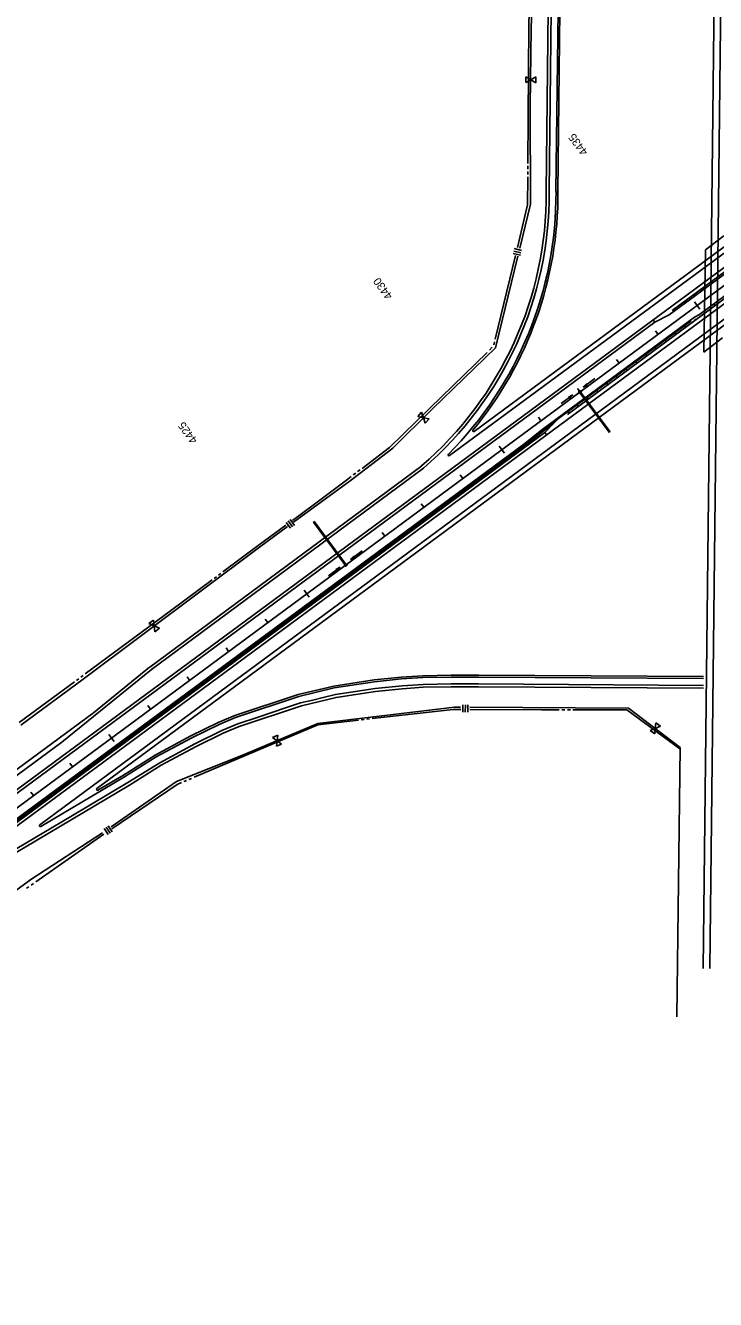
# Model space of a CAD drawing. Extents: x 192699 to 285914, y 194342 to 233219.
# Drawn here: x 194127 to 195549, y 194444 to 197070 of the extents above; entities that cross this region are included whole.
import ezdxf

# ---------------------------------------------------------------- set-up
doc = ezdxf.new("R2010")
doc.units = 0
for name, color, linetype in [('CENT LINE', 7, 'Continuous'), ('CONCRETE EXISTING', 7, 'Continuous'), ('DRAINAGE', 7, 'Continuous'), ('DRAINAGE ARROWS', 7, 'Continuous'), ('R-W - CofA', 7, 'Continuous'), ('R_Water Annot', 7, 'Continuous'), ('ROAD', 7, 'Continuous'), ('SHOULDER', 7, 'Continuous'), ('STATIONING1', 7, 'Continuous'), ('WRSF EXIST', 7, 'Continuous')]:
    doc.layers.add(name, color=color, linetype=linetype)

msp = doc.modelspace()

# ---------------------------------------------------------------- linework, layer by layer
at = {"layer": 'CENT LINE'}
msp.add_line((198141.1, 198436), (192770.1, 194468.5), dxfattribs=at)
at = {"layer": 'CONCRETE EXISTING'}
for p, q in [((195453.5, 196473.7), (195871.8, 196782.6)), ((195459.6, 196482.5), (195861.7, 196779.6)), ((195243.9, 196268.5), (195644.8, 196564.6)), ((195516.1, 196474.6), (195582.1, 196523.3)), ((195190.8, 196236.7), (195505.3, 196469)), ((195423.7, 196458.5), (195420.1, 196463.3)), ((195423.7, 196458.5), (195453.5, 196473.7)), ((195516.1, 196474.6), (195505.3, 196469)), ((195196.9, 196231.3), (195232.3, 196267.4)), ((195153, 196206.3), (195190.8, 196236.7)), ((195155.5, 196203.2), (195193.2, 196233.6)), ((195193.2, 196233.5), (195213.8, 196248.7)), ((195196.9, 196231.3), (195200.4, 196226.4)), ((195153, 196206.3), (192780.8, 194454)), ((195155.5, 196203.2), (192783.2, 194450.8))]:
    msp.add_line(p, q, dxfattribs=at)
for centre in [(195541.7, 196542.5), (195504.2, 196514.9), (195523, 196528.7), (195466.8, 196487.2), (195485.5, 196501.1), (195547.4, 196493.6), (195507.2, 196463.9), (195527.3, 196478.7), (195487, 196449), (195446.8, 196419.3), (195466.9, 196434.2), (195406.6, 196389.6), (195426.7, 196404.5), (195366.4, 196359.9), (195386.5, 196374.8), (195326.2, 196330.2), (195346.3, 196345.1), (195306.1, 196315.4), (195265.9, 196285.6), (195286, 196300.5), (195247.1, 196271.8)]:
    msp.add_circle(centre, 0.75, dxfattribs=at)
at = {"layer": 'DRAINAGE'}
for p, q in [((195270, 196312.6), (195329.4, 196232.2)), ((195271.6, 196313.8), (195331, 196233.4)), ((195328.6, 196231.6), (195331.8, 196233.9)), ((194723.2, 196048), (194720, 196045.6)), ((194785, 195959.3), (194720.8, 196046.2)), ((194786.6, 195960.5), (194722.4, 196047.4))]:
    msp.add_line(p, q, dxfattribs=at)
for points in [[(195269.1, 196312), (195272.4, 196314.4), (195270, 196317.6), (195266.8, 196315.2)], [(194787.4, 195961.1), (194784.2, 195958.7), (194786.5, 195955.5), (194789.8, 195957.9)]]:
    msp.add_lwpolyline(points, close=True, dxfattribs=at)
at = {"layer": 'DRAINAGE ARROWS'}
for p, q in [((195283.1, 196331.7), (195276, 196324.6)), ((195283.3, 196331.5), (195277.4, 196325.6)), ((195283.4, 196331.3), (195278.7, 196326.6)), ((195283.6, 196331.1), (195280.1, 196327.6)), ((195283.7, 196330.9), (195281.4, 196328.6)), ((195284.3, 196330.2), (195281.4, 196328.6)), ((195283.9, 196330.7), (195282.8, 196329.6)), ((195284.2, 196330.4), (195282.8, 196329.6)), ((195284.9, 196329.3), (195283.1, 196331.7)), ((195246, 196304.1), (195254.9, 196308.9)), ((195247.8, 196301.7), (195246, 196304.1)), ((195246.1, 196303.9), (195253.6, 196307.9)), ((195246.3, 196303.7), (195252.2, 196306.8)), ((195246.4, 196303.5), (195250.8, 196305.8)), ((195246.6, 196303.3), (195249.5, 196304.8)), ((195246.7, 196303.1), (195248.1, 196303.8)), ((195247, 196302.7), (195248.1, 196303.8)), ((195247.2, 196302.5), (195249.5, 196304.8)), ((195247.3, 196302.3), (195250.8, 196305.8)), ((195247.5, 196302.1), (195252.2, 196306.8)), ((195247.6, 196301.9), (195253.6, 196307.9)), ((195247.8, 196301.7), (195254.9, 196308.9)), ((195284.9, 196329.3), (195276, 196324.6)), ((195284.8, 196329.5), (195277.4, 196325.6)), ((195284.6, 196329.8), (195278.7, 196326.6)), ((195284.5, 196330), (195280.1, 196327.6)), ((194803.7, 195976.5), (194796.6, 195969.3)), ((194805.5, 195974.1), (194796.6, 195969.3)), ((194803.9, 195976.3), (194798, 195970.3)), ((194805.4, 195974.3), (194798, 195970.3)), ((194804, 195976.1), (194799.3, 195971.4)), ((194805.2, 195974.5), (194799.3, 195971.4)), ((194804.2, 195975.9), (194800.7, 195972.3)), ((194805.1, 195974.7), (194800.7, 195972.3)), ((194804.3, 195975.7), (194802, 195973.4)), ((194804.9, 195974.9), (194802, 195973.4)), ((194804.5, 195975.5), (194803.4, 195974.4)), ((194804.8, 195975.1), (194803.4, 195974.4)), ((194805.5, 195974.1), (194803.7, 195976.5)), ((194766.6, 195948.9), (194775.5, 195953.6)), ((194768.4, 195946.5), (194766.6, 195948.9)), ((194766.7, 195948.7), (194774.2, 195952.6)), ((194766.9, 195948.5), (194772.8, 195951.6)), ((194767, 195948.3), (194771.4, 195950.6)), ((194767.2, 195948.1), (194770.1, 195949.6)), ((194767.3, 195947.8), (194768.7, 195948.6)), ((194767.6, 195947.5), (194768.7, 195948.6)), ((194767.8, 195947.3), (194770.1, 195949.6)), ((194767.9, 195947.1), (194771.4, 195950.6)), ((194768.1, 195946.9), (194772.8, 195951.6)), ((194768.2, 195946.7), (194774.2, 195952.6)), ((194768.4, 195946.5), (194775.5, 195953.6))]:
    msp.add_line(p, q, dxfattribs=at)
at = {"layer": 'R-W - CofA'}
for p, q in [((195169.3, 197063.7), (195173.9, 197265.6)), ((195164.1, 197070.1), (195165.5, 197127.4)), ((195164.1, 197070.1), (195162.1, 196785.7)), ((195167.1, 196904.8), (195169.3, 197063.7)), ((195158, 196952.4), (195158.2, 196964.4)), ((195158.2, 196964.4), (195168.5, 196958.2)), ((195168.5, 196958.2), (195178.9, 196964)), ((195178.9, 196964), (195178.7, 196952.1)), ((195168.5, 196958.2), (195158, 196952.4)), ((195178.7, 196952.1), (195168.5, 196958.2)), ((195167.6, 196702.2), (195167.1, 196904.8)), ((195162.1, 196780.6), (195162.1, 196774.3)), ((195162, 196758.1), (195161.6, 196700.2)), ((195162, 196769.1), (195162, 196763)), ((195145.5, 196611.5), (195167.6, 196702.2)), ((195161.6, 196700.2), (195155.5, 196674.1)), ((195155.5, 196674.1), (195140.6, 196612.6)), ((195136.6, 196596), (195094.7, 196423.3)), ((195095.2, 196405.6), (195141.4, 196594.7)), ((195132, 196600.3), (195146.8, 196596.8)), ((195133.2, 196605.2), (195147.9, 196601.7)), ((195134.3, 196610.2), (195149.1, 196606.6)), ((195093.5, 196418.1), (195092, 196411.9)), ((195078, 196396.4), (194960.5, 196281.5)), ((194964.8, 196279.4), (195095.2, 196405.6)), ((195088.9, 196407), (195082.9, 196401.1)), ((194960.5, 196281.5), (194877.2, 196200.1)), ((194884.3, 196199.2), (194964.8, 196279.4)), ((194935.3, 196264), (194943.2, 196273)), ((194947, 196261.7), (194935.3, 196264)), ((194943.2, 196273), (194947, 196261.7)), ((194950.9, 196250.4), (194947, 196261.7)), ((194947, 196261.7), (194958.7, 196259.4)), ((194958.7, 196259.4), (194950.9, 196250.4)), ((194796, 196131.5), (194884.3, 196199.2)), ((194877.2, 196200.1), (194820.6, 196157.4)), ((194807.5, 196147.5), (194802.5, 196143.8)), ((194816.4, 196154.3), (194811.5, 196150.6)), ((194679.5, 196046.4), (194796, 196131.5)), ((194791.3, 196135.4), (194722.6, 196083.6)), ((194798.3, 196140.6), (194791.3, 196135.4)), ((194722.6, 196083.6), (194676.9, 196050)), ((194664.3, 196046), (194673.3, 196033.8)), ((194668.4, 196049), (194677.3, 196036.8)), ((194672.4, 196052), (194681.4, 196039.8)), ((194663.8, 196040.3), (194606.4, 195998.1)), ((194609.4, 195995.2), (194667.2, 196037.4)), ((194245.8, 195722.9), (194609.4, 195995.2)), ((194606.4, 195998.1), (194533.8, 195944)), ((194529.7, 195940.9), (194524.7, 195937.2)), ((194511.6, 195927.4), (194425.9, 195863.5)), ((194520.6, 195934.1), (194515.7, 195930.4)), ((194425.9, 195863.5), (194250.2, 195733.7)), ((194390.7, 195844.3), (194381.1, 195837.3)), ((194381.1, 195837.3), (194392, 195832.5)), ((194392, 195832.5), (194390.7, 195844.3)), ((194402.9, 195827.7), (194392, 195832.5)), ((194392, 195832.5), (194393.3, 195820.6)), ((194393.3, 195820.6), (194402.9, 195827.7)), ((194246, 195730.6), (194241.1, 195727)), ((194227.8, 195717.2), (194114.3, 195633.3)), ((194117.2, 195628.1), (194245.8, 195722.9)), ((194236.9, 195723.9), (194231.9, 195720.3)), ((194729.3, 195631.7), (195011, 195665.4)), ((195008.1, 195660.5), (194841.5, 195641.7)), ((195023.8, 195660.5), (195008.1, 195660.5)), ((195011, 195665.4), (195023.5, 195665.4)), ((195028.3, 195655.2), (195028.5, 195670)), ((195033.3, 195655.2), (195033.4, 195670)), ((195038.2, 195655.1), (195038.3, 195669.9)), ((195042.5, 195665.2), (195369.5, 195663.2)), ((195190, 195660), (195042.7, 195660.4)), ((195227, 195659.9), (195190, 195660)), ((195238.6, 195659.8), (195232.5, 195659.9)), ((195249.9, 195659.8), (195243.7, 195659.8)), ((195366.3, 195659.5), (195255, 195659.8)), ((195475, 195579.6), (195366.3, 195659.5)), ((195369.5, 195663.2), (195476.3, 195582.1)), ((194729.5, 195629.1), (194474.4, 195520.7)), ((194573, 195565.3), (194729.3, 195631.7)), ((194813.5, 195638.6), (194729.5, 195629.1)), ((194825.2, 195639.9), (194818.9, 195639.2)), ((194836.1, 195641.1), (194830.1, 195640.4)), ((195424.7, 195621.5), (195414.1, 195616.8)), ((195423.5, 195609.9), (195424.7, 195621.5)), ((195425.9, 195633.1), (195424.7, 195621.5)), ((195424.7, 195621.5), (195435.3, 195626.2)), ((195435.3, 195626.2), (195425.9, 195633.1)), ((194646.7, 195607.6), (194636, 195602.9)), ((194636, 195602.9), (194645.4, 195596.1)), ((194645.4, 195596.1), (194644.1, 195584.5)), ((194645.4, 195596.1), (194646.7, 195607.6)), ((194654.8, 195589.2), (194645.4, 195596.1)), ((195414.1, 195616.8), (195423.5, 195609.9)), ((194644.1, 195584.5), (194654.8, 195589.2)), ((195476.3, 195582.1), (195469.1, 195027)), ((194438, 195511.7), (194573, 195565.3)), ((194469.3, 195518.5), (194463.8, 195516.2)), ((194303.5, 195418.8), (194438, 195511.7)), ((194439.8, 195506), (194305.2, 195414.7)), ((194448.4, 195509.7), (194439.8, 195506)), ((194459.1, 195514.2), (194453.6, 195511.9)), ((194289.2, 195415), (194297.3, 195402.6)), ((194293.4, 195417.7), (194301.4, 195405.3)), ((194297.5, 195420.4), (194305.6, 195408)), ((194138.1, 195310.1), (194285.5, 195406.4)), ((194288.4, 195403.3), (194148.1, 195305.1)), ((193662.2, 194959.1), (194138.1, 195310.1)), ((194133.9, 195295.2), (194129.2, 195291.9)), ((194143.5, 195301.8), (194138.7, 195298.5))]:
    msp.add_line(p, q, dxfattribs=at)
at = {"layer": 'R_Water Annot'}
for p, q in [((195300.1, 196342.5), (195276, 196324.6)), ((195283.1, 196331.7), (195276, 196324.6)), ((195283.3, 196331.5), (195277.4, 196325.6)), ((195283.4, 196331.3), (195278.7, 196326.6)), ((195283.6, 196331.1), (195280.1, 196327.6)), ((195283.7, 196330.9), (195281.4, 196328.6)), ((195284.3, 196330.2), (195281.4, 196328.6)), ((195283.9, 196330.7), (195282.8, 196329.6)), ((195284.2, 196330.4), (195282.8, 196329.6)), ((195284.9, 196329.3), (195283.1, 196331.7)), ((195230.8, 196291), (195254.9, 196308.9)), ((195246, 196304.1), (195254.9, 196308.9)), ((195247.8, 196301.7), (195246, 196304.1)), ((195246.1, 196303.9), (195253.6, 196307.9)), ((195246.3, 196303.7), (195252.2, 196306.8)), ((195246.4, 196303.5), (195250.8, 196305.8)), ((195246.6, 196303.3), (195249.5, 196304.8)), ((195246.7, 196303.1), (195248.1, 196303.8)), ((195247, 196302.7), (195248.1, 196303.8)), ((195247.2, 196302.5), (195249.5, 196304.8)), ((195247.3, 196302.3), (195250.8, 196305.8)), ((195247.5, 196302.1), (195252.2, 196306.8)), ((195247.6, 196301.9), (195253.6, 196307.9)), ((195247.8, 196301.7), (195254.9, 196308.9)), ((195284.9, 196329.3), (195276, 196324.6)), ((195284.8, 196329.5), (195277.4, 196325.6)), ((195284.6, 196329.8), (195278.7, 196326.6)), ((195284.5, 196330), (195280.1, 196327.6)), ((194820.6, 195987.3), (194796.6, 195969.3)), ((194803.7, 195976.5), (194796.6, 195969.3)), ((194805.5, 195974.1), (194796.6, 195969.3)), ((194803.9, 195976.3), (194798, 195970.3)), ((194805.4, 195974.3), (194798, 195970.3)), ((194804, 195976.1), (194799.3, 195971.4)), ((194805.2, 195974.5), (194799.3, 195971.4)), ((194804.2, 195975.9), (194800.7, 195972.3)), ((194805.1, 195974.7), (194800.7, 195972.3)), ((194804.3, 195975.7), (194802, 195973.4)), ((194804.9, 195974.9), (194802, 195973.4)), ((194804.5, 195975.5), (194803.4, 195974.4)), ((194804.8, 195975.1), (194803.4, 195974.4)), ((194805.5, 195974.1), (194803.7, 195976.5)), ((194751.4, 195935.8), (194775.5, 195953.6)), ((194766.6, 195948.9), (194775.5, 195953.6)), ((194768.4, 195946.5), (194766.6, 195948.9)), ((194766.7, 195948.7), (194774.2, 195952.6)), ((194766.9, 195948.5), (194772.8, 195951.6)), ((194767, 195948.3), (194771.4, 195950.6)), ((194767.2, 195948.1), (194770.1, 195949.6)), ((194767.3, 195947.8), (194768.7, 195948.6)), ((194767.6, 195947.5), (194768.7, 195948.6)), ((194767.8, 195947.3), (194770.1, 195949.6)), ((194767.9, 195947.1), (194771.4, 195950.6)), ((194768.1, 195946.9), (194772.8, 195951.6)), ((194768.2, 195946.7), (194774.2, 195952.6)), ((194768.4, 195946.5), (194775.5, 195953.6))]:
    msp.add_line(p, q, dxfattribs=at)
at = {"layer": 'ROAD'}
for p, q in [((198123.3, 198460.1), (192752.3, 194492.6)), ((198158.9, 198411.9), (192788, 194444.4)), ((196932.2, 197610.1), (195001, 196183.6)), ((195523.2, 195126.9), (195549.8, 197429.7)), ((195537.2, 195126.7), (195563.5, 197427.1)), ((195210.2, 197102.4), (195206.1, 196727.7)), ((195224.3, 197100.9), (195220.1, 196727.7)), ((196102, 196861.1), (194156.6, 195422.8)), ((195528, 196607.8), (195566, 196636.5)), ((195524.8, 196396.7), (195528, 196607.8)), ((195563.1, 196426.2), (195524.8, 196396.7)), ((194386.5, 195743), (194947.2, 196158)), ((194201.7, 195593.1), (194386.5, 195743)), ((194201.7, 195593.1), (192738.1, 194511.9))]:
    msp.add_line(p, q, dxfattribs=at)
for points in [[(194158.8, 195419.5), (194330.8, 195521.6), (194396.6, 195562.9), (194469.6, 195602.2), (194525.9, 195629.8), (194560, 195644.1), (194690.2, 195687.4), (194763.3, 195704.9), (194846, 195717.4), (194901.7, 195723.3), (194945.8, 195726.1), (195004, 195727.3), (195060.9, 195727.1), (195524.4, 195724.1)], [(193956, 195277.3), (194015.6, 195318.1), (194109.3, 195373.8), (194220.7, 195439.9), (194338.1, 195509.7), (194403.7, 195550.8), (194476, 195589.8), (194531.7, 195617.1), (194564.9, 195631), (194606.8, 195644.9), (194662.7, 195663.5), (194694, 195673.9), (194719.2, 195679.9), (194740.6, 195685), (194766, 195691.1), (194802.2, 195696.6), (194847.7, 195703.6), (194902.9, 195709.3), (194946.3, 195712.1), (195004.1, 195713.3), (195060.8, 195713.1), (195524.3, 195710.1)]]:
    msp.add_lwpolyline(points, dxfattribs=at)
for centre, radius, start, end in [((194460.2, 196723.1), 746, 310.7565, 0.3483), ((194460.2, 196723.1), 760, 315.0925, 0.3483), ((194999.8, 196185.2), 2, 135.0925, 306.4532), ((194157.8, 195421.2), 2, 126.4784, 300.7097)]:
    msp.add_arc(centre, radius, start, end, dxfattribs=at)
at = {"layer": 'SHOULDER'}
for p, q in [((196814.6, 197535.7), (195051.7, 196233.5)), ((195204.3, 197102.5), (195200.1, 196727.7)), ((195228.3, 197100.8), (195224.1, 196727.6)), ((196042.1, 196804.5), (194274.2, 195497.3)), ((195423.7, 196458.5), (192755.9, 194487.8)), ((195196.9, 196231.3), (192784.4, 194449.2)), ((194383, 195747.8), (194943.6, 196162.9)), ((194266.9, 195653.7), (194382.8, 195747.7)), ((194266.9, 195653.7), (192732.1, 194520))]:
    msp.add_line(p, q, dxfattribs=at)
for points in [[(194276.4, 195493.9), (194328.7, 195525), (194394.6, 195566.3), (194467.8, 195605.8), (194524.2, 195633.5), (194558.6, 195647.9), (194689.1, 195691.2), (194762.6, 195708.8), (194845.4, 195721.4), (194901.4, 195727.3), (194945.6, 195730.1), (195003.9, 195731.3), (195060.9, 195731.1), (195524.4, 195728.1)], [(194030.8, 195320.2), (194341.2, 195504.5), (194406.7, 195545.6), (194478.8, 195584.4), (194534.2, 195611.6), (194567, 195625.4), (194695.6, 195668.1), (194767.2, 195685.2), (194848.5, 195697.6), (194903.4, 195703.3), (194946.6, 195706.1), (195004.2, 195707.3), (195060.8, 195707.1), (195524.3, 195704.1)]]:
    msp.add_lwpolyline(points, dxfattribs=at)
for centre, radius, start, end in [((194460.2, 196723.1), 740, 310.7565, 0.3483), ((194460.2, 196723.1), 764, 320.4199, 0.3483), ((195050.5, 196235.1), 2, 140.4199, 306.4532), ((194275.4, 195495.7), 2, 126.4784, 300.7097)]:
    msp.add_arc(centre, radius, start, end, dxfattribs=at)
at = {"layer": 'STATIONING1'}
for p, q in [((195516.2, 196485.8), (195505.5, 196500.3)), ((195430.4, 196433.6), (195425.1, 196440.9)), ((195350, 196374.2), (195344.7, 196381.5)), ((195269.6, 196314.8), (195264.2, 196322)), ((195189.1, 196255.4), (195183.8, 196262.6)), ((195114, 196188.7), (195103.4, 196203.2)), ((195028.3, 196136.6), (195022.9, 196143.8)), ((194947.8, 196077.1), (194942.5, 196084.4)), ((194867.4, 196017.7), (194862.1, 196025)), ((194787, 195958.3), (194781.6, 195965.5)), ((194711.9, 195891.6), (194701.2, 195906.1)), ((194626.1, 195839.5), (194620.7, 195846.7)), ((194545.7, 195780.1), (194540.3, 195787.3)), ((194465.2, 195720.6), (194459.9, 195727.9)), ((194384.8, 195661.2), (194379.4, 195668.5)), ((194309.7, 195594.6), (194299, 195609)), ((194223.9, 195542.4), (194218.6, 195549.6)), ((194143.5, 195483), (194138.1, 195490.2))]:
    msp.add_line(p, q, dxfattribs=at)
at = {"layer": 'WRSF EXIST'}
for p, q in [((195192, 196235.1), (195498.4, 196461.5)), ((195154.3, 196204.8), (195192, 196235.1)), ((195154.3, 196204.8), (192782, 194452.4))]:
    msp.add_line(p, q, dxfattribs=at)

# ---------------------------------------------------------------- texts
at = {"layer": 'STATIONING1'}
for s, p in [('4435', (195286.8, 196809.8)), ('4430', (194884.6, 196512.8)), ('4425', (194482.5, 196215.6))]:
    msp.add_text(s, height=16.5, rotation=126.4201, dxfattribs=at).set_placement(p)

doc.saveas('drawing.dxf')
